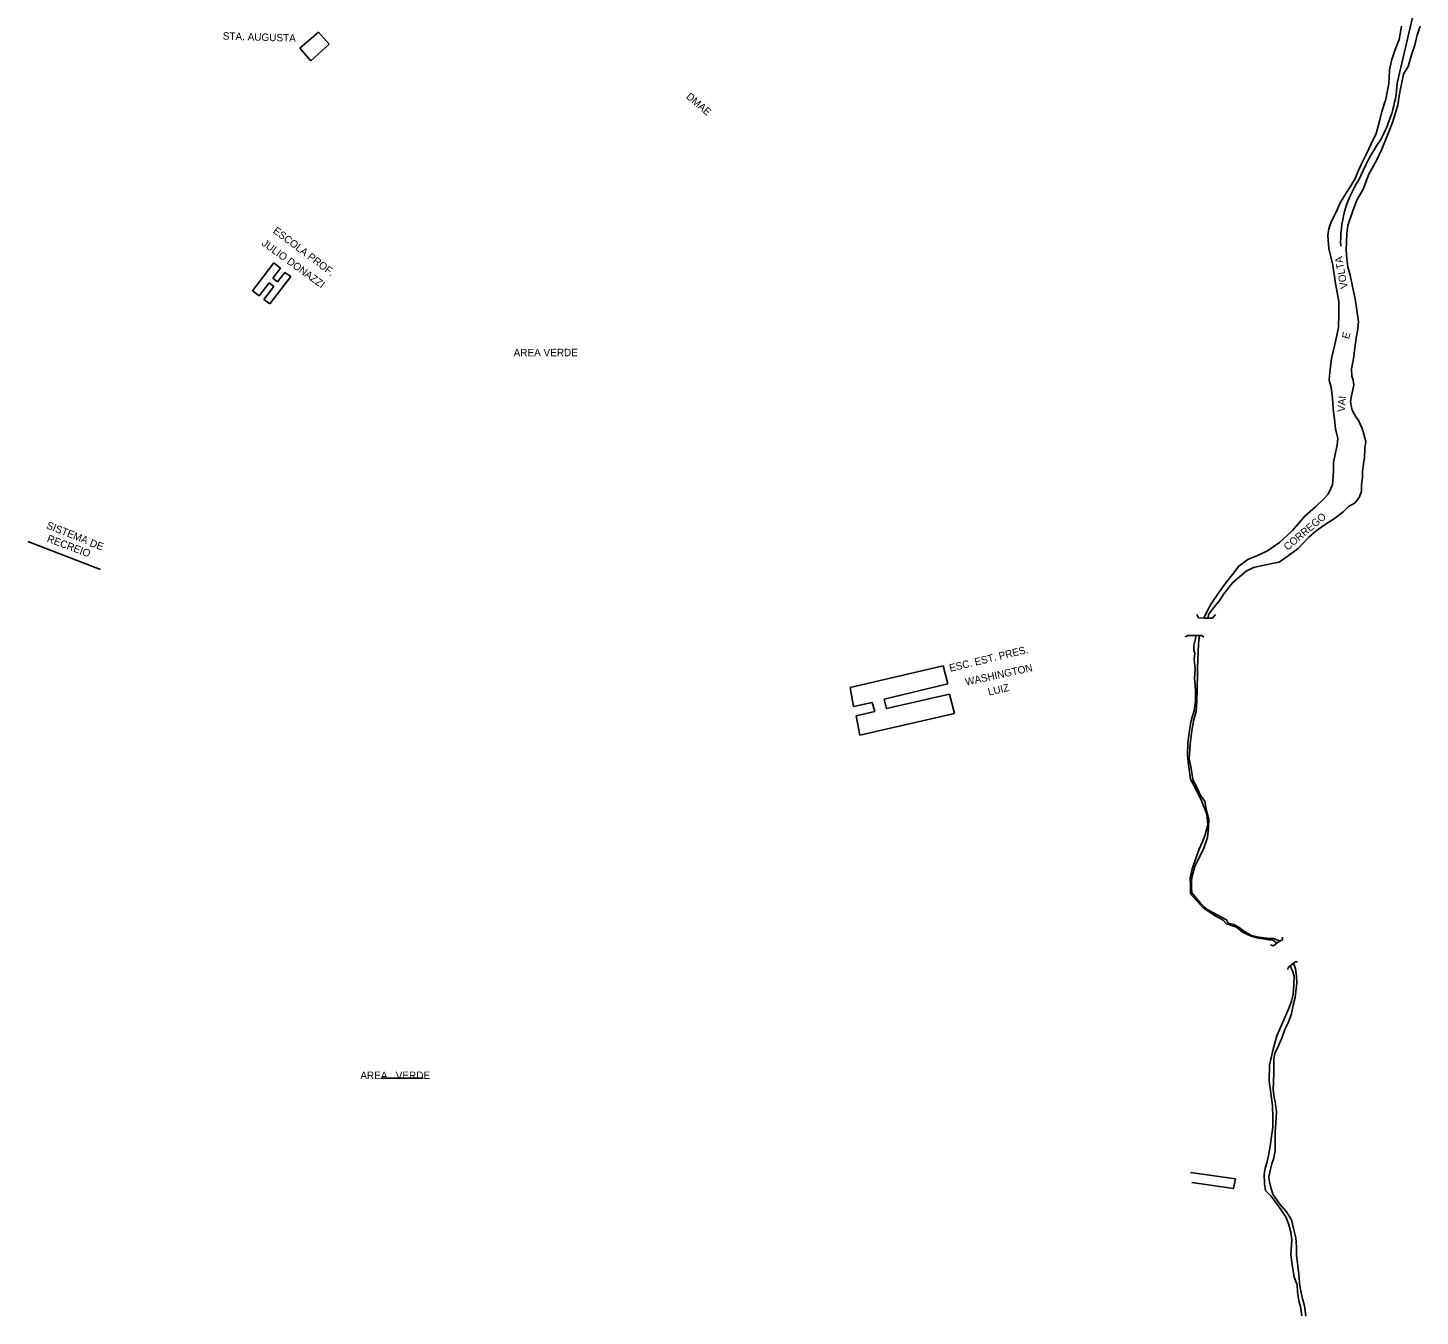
# Model space of a CAD drawing. Extents: x 325899 to 364828, y 7568995 to 7592502.
# Drawn here: x 337120 to 337868, y 7588556 to 7589247 of the extents above; entities that cross this region are included whole.
import ezdxf

# ---------------------------------------------------------------- set-up
doc = ezdxf.new("R2010")
doc.units = 0
for name, color, linetype in [('EDIFEXISTENT', 7, 'Continuous'), ('EDIFIDENTIF', 7, 'Continuous'), ('EDIFOBRAEXIS', 7, 'Continuous')]:
    doc.layers.add(name, color=color, linetype=linetype)

msp = doc.modelspace()

# ---------------------------------------------------------------- linework, layer by layer
at = {"layer": 'EDIFEXISTENT'}
for p, q in [((337265.78, 7589236.42), (337275.74, 7589245.1)), ((337281.44, 7589238.7), (337271.63, 7589229.75)), ((337275.74, 7589245.1), (337281.44, 7589238.7)), ((337271.63, 7589229.75), (337265.78, 7589236.42)), ((337240.24, 7589106.18), (337251.67, 7589121.15)), ((337251.67, 7589121.15), (337255.26, 7589118.4)), ((337260.86, 7589113.91), (337249.59, 7589099.16)), ((337255.26, 7589118.4), (337251.13, 7589113)), ((337251.13, 7589113), (337253.77, 7589110.98)), ((337253.77, 7589110.98), (337257.68, 7589116.11)), ((337257.68, 7589116.11), (337260.86, 7589113.91)), ((337243.82, 7589103.45), (337240.24, 7589106.18)), ((337249.18, 7589110.46), (337243.82, 7589103.45)), ((337246.41, 7589101.59), (337251.71, 7589108.53)), ((337251.71, 7589108.53), (337249.18, 7589110.46)), ((337249.59, 7589099.16), (337246.41, 7589101.59)), ((337747.63, 7588932.35), (337748.55, 7588930.51)), ((337756.01, 7588930.31), (337757.52, 7588932.3)), ((337748.55, 7588930.51), (337751.34, 7588930.39)), ((337751.34, 7588930.39), (337753.58, 7588930.33)), ((337753.58, 7588930.33), (337756.01, 7588930.31)), ((337741.25, 7588920.34), (337742.68, 7588921.14)), ((337742.68, 7588921.14), (337746.99, 7588921.11)), ((337746.99, 7588921.11), (337748.95, 7588921.1)), ((337748.95, 7588921.1), (337750.16, 7588921.04)), ((337750.16, 7588921.04), (337751.4, 7588920.24)), ((337561.34, 7588893.15), (337611.22, 7588904.7)), ((337611.22, 7588904.7), (337613.85, 7588895.12)), ((337613.85, 7588895.12), (337579.56, 7588886.81)), ((337563.07, 7588882.93), (337561.34, 7588893.15)), ((337580.81, 7588881.87), (337614.63, 7588889.5)), ((337614.63, 7588889.5), (337617.41, 7588879.27)), ((337573.2, 7588885.02), (337563.07, 7588882.93)), ((337564.52, 7588877.96), (337574.5, 7588880.18)), ((337574.5, 7588880.18), (337573.2, 7588885.02)), ((337579.56, 7588886.81), (337580.81, 7588881.87)), ((337566.45, 7588867.51), (337564.52, 7588877.96)), ((337617.41, 7588879.27), (337566.45, 7588867.51)), ((337787.06, 7588754.88), (337788.73, 7588754.39)), ((337788.73, 7588754.39), (337790.52, 7588755.77)), ((337790.52, 7588755.77), (337792.3, 7588757.03)), ((337792.3, 7588757.03), (337793.57, 7588757.65)), ((337793.57, 7588757.65), (337793.53, 7588759.02)), ((337797.74, 7588743.62), (337799.58, 7588745.11)), ((337799.58, 7588745.11), (337800.83, 7588745.93)), ((337800.83, 7588745.93), (337801.64, 7588745.7)), ((337796.53, 7588741.65), (337796.59, 7588742.84)), ((337796.59, 7588742.84), (337797.74, 7588743.62))]:
    msp.add_line(p, q, dxfattribs=at)
at = {"layer": 'EDIFOBRAEXIS'}
for points in [[(337855.25, 7589217.7), (337867.2, 7589269.19)], [(337820.46, 7589001.91), (337820.97, 7589009.19), (337821.01, 7589014.08), (337821.75, 7589017.47), (337823, 7589023.49), (337823.23, 7589026.79), (337822.03, 7589032.1), (337821.52, 7589037.33), (337820.73, 7589042.73), (337820.5, 7589048.67), (337819.76, 7589054.33), (337818.68, 7589058.17), (337818.99, 7589062.58), (337819.32, 7589065.31), (337819.94, 7589069.9), (337821.78, 7589077.44), (337823.58, 7589086.47), (337823.85, 7589093.57), (337823.83, 7589100.52), (337822.06, 7589110.19), (337820.55, 7589119.94), (337818.44, 7589128.86), (337817.94, 7589135.89), (337818.53, 7589139.46), (337819.78, 7589143.22), (337822.36, 7589148.5), (337824.53, 7589153.48), (337827.08, 7589157.54), (337830.32, 7589162.58), (337832.68, 7589166.47), (337834.19, 7589170.36), (337835.76, 7589173.97), (337838.63, 7589179.75), (337841.21, 7589185.13), (337843.94, 7589190.61), (337845.7, 7589197.31), (337846.88, 7589202.45), (337849.05, 7589209.13), (337850.76, 7589217.48), (337851.08, 7589224.73), (337852.09, 7589229.82), (337854.19, 7589235.71), (337856.34, 7589241.14), (337857.54, 7589248.25)], [(337867.53, 7589248.37), (337865.97, 7589243.54), (337865.42, 7589241.32), (337864.66, 7589238.18), (337863.02, 7589233.53), (337862.18, 7589230.44), (337861.01, 7589226.6), (337858.62, 7589222.51), (337857.88, 7589218.92), (337857, 7589214.69), (337856.26, 7589210.92), (337855.58, 7589205.88), (337854.1, 7589201.2), (337852.74, 7589196.57), (337849.63, 7589188.84), (337847.02, 7589182.32), (337843.99, 7589175.78), (337840, 7589168.84), (337836.97, 7589160.85), (337833.57, 7589154.9), (337831.29, 7589149.06), (337828.74, 7589141.27), (337828.2, 7589136.94), (337827.88, 7589131.95), (337827.79, 7589128.27), (337828.23, 7589123.4), (337828.68, 7589118.99), (337829.88, 7589114.59), (337831.25, 7589108.59), (337832.66, 7589101.84), (337833.53, 7589095.85), (337834.33, 7589089.47), (337833.91, 7589084.51), (337833.22, 7589080.89), (337831.73, 7589069.82), (337830.65, 7589064.3), (337830.82, 7589060.4), (337831.61, 7589058.28), (337831.92, 7589055.62), (337831.44, 7589052.94), (337830.65, 7589049.85), (337830.09, 7589046.66), (337830.4, 7589044.58), (337830.96, 7589042.16), (337832.04, 7589040.13), (337832.96, 7589038.52), (337834.22, 7589036.91), (337836.38, 7589032.28), (337837.22, 7589029.18), (337838.33, 7589025.29), (337837.84, 7589021.75), (337837.72, 7589016.3), (337837.06, 7589013.44), (337836.54, 7589008.95), (337836.51, 7589005.96), (337835.95, 7589001.91)], [(337751.34, 7588930.39), (337753.04, 7588934.14), (337755.35, 7588938.05), (337759.46, 7588944.11), (337763.2, 7588949.37), (337766.73, 7588953.78), (337770.13, 7588958.25), (337774.98, 7588961.84), (337780.19, 7588964.07), (337785.44, 7588966.49), (337791.94, 7588971.06), (337796.17, 7588974.74), (337799.03, 7588977.49), (337805.51, 7588985.21), (337811.35, 7588990.09), (337815.62, 7588994.27), (337818.17, 7588996.97), (337819.38, 7588999.67), (337820.46, 7589001.91)], [(337835.95, 7589001.91), (337835.97, 7588998.65), (337834.98, 7588995.63), (337832.58, 7588992.25), (337829.11, 7588990.37), (337826.1, 7588987.45), (337821.53, 7588983.95), (337816, 7588980.29), (337811.74, 7588977.2), (337807.56, 7588973.75), (337802.01, 7588967.85), (337796.71, 7588963.9), (337791.79, 7588960.46), (337787.19, 7588959.55), (337782.21, 7588958.55), (337778.09, 7588957.53), (337774, 7588955.66), (337766.82, 7588949.47), (337762.04, 7588943.54), (337759.86, 7588940.08), (337756.02, 7588935.21), (337753.82, 7588932.33), (337753.58, 7588930.33)], [(337119.58, 7588971.61), (337158.7, 7588956.44)], [(337790.52, 7588755.77), (337788.14, 7588757.62), (337786.27, 7588757.68), (337783.2, 7588758.16), (337780.54, 7588758.45), (337776.77, 7588759.6), (337772.01, 7588761.73), (337768.88, 7588764.47), (337763.52, 7588766.28), (337761.65, 7588768.28), (337757.73, 7588770.38), (337750.92, 7588774.84), (337746.96, 7588779.06), (337744.12, 7588782.4), (337744.15, 7588786.89), (337744.05, 7588790.85), (337744.99, 7588795.69), (337747.4, 7588802.4), (337748.8, 7588806.34), (337750.57, 7588810.26), (337752.1, 7588814.03), (337753.4, 7588819.43), (337752.93, 7588825.19), (337750.21, 7588831.93), (337747.19, 7588838.17), (337744.18, 7588843.87), (337743.09, 7588851.57), (337742.47, 7588856.55), (337742.72, 7588863.37), (337743.79, 7588871.25), (337744.6, 7588875.41), (337746.13, 7588880.65), (337746.91, 7588886.05), (337746.82, 7588892.06), (337746.33, 7588898.08), (337746.67, 7588903.02), (337746.17, 7588908.28), (337746.5, 7588911.45), (337746, 7588913.3), (337745.99, 7588915.66), (337746.83, 7588919.29), (337746.99, 7588921.11)], [(337748.95, 7588921.1), (337748.67, 7588918.38), (337748.41, 7588916.56), (337748.23, 7588912.55), (337748.17, 7588907.94), (337747.94, 7588903.7), (337747.91, 7588899.89), (337747.49, 7588885.87), (337747.17, 7588880.31), (337745.84, 7588875.25), (337744.79, 7588869.85), (337743.95, 7588862.65), (337743.42, 7588854.92), (337744.5, 7588849.56), (337745.18, 7588844.93), (337745.52, 7588843.23), (337747.23, 7588840.33), (337749.47, 7588835.06), (337751.89, 7588832.15), (337752.52, 7588827.71), (337754.08, 7588822.39), (337753.8, 7588817.73), (337753.38, 7588812.66), (337751.26, 7588806.83), (337746.42, 7588797.02), (337745.07, 7588791.83), (337744.77, 7588789.55), (337744.75, 7588785.57), (337744.93, 7588782.93), (337746.82, 7588780.48), (337749.46, 7588777.37), (337752.86, 7588774.15), (337758.07, 7588771.17), (337763.46, 7588768.39), (337764.48, 7588766.61), (337767.37, 7588765.85), (337770.25, 7588764.28), (337773.15, 7588762.11), (337776.87, 7588760), (337781.05, 7588759.11), (337786.63, 7588758.41), (337788.94, 7588758.3), (337790.35, 7588757.58), (337792.3, 7588757.03)], [(337799.58, 7588745.11), (337800.6, 7588742), (337801.05, 7588738.04), (337801.28, 7588734.49), (337800.36, 7588726.71), (337799.32, 7588722.53), (337798.4, 7588717.94), (337796.57, 7588713.11), (337794.82, 7588709.42), (337793.16, 7588704.86), (337791.12, 7588700.03), (337789.48, 7588696.51), (337788.9, 7588693.65), (337789, 7588690.27), (337788.87, 7588686.14), (337788.79, 7588681.47), (337788.66, 7588677.01), (337789.19, 7588672.89), (337789.61, 7588670.84), (337790.28, 7588665.1), (337789.98, 7588659.21), (337789.67, 7588654.62), (337789.73, 7588648.46), (337789.58, 7588644.55), (337788.92, 7588640.39), (337787.78, 7588637.38), (337787.17, 7588634.42), (337786.31, 7588630.31), (337786.52, 7588627.5), (337787.11, 7588625.26), (337788.43, 7588620.99), (337792.07, 7588615.71), (337795.75, 7588611.48), (337798.51, 7588607.22), (337799.52, 7588602.62), (337800.8, 7588597.66), (337801.05, 7588592.64), (337801.12, 7588588.22), (337802.29, 7588578.07), (337802.93, 7588571.72), (337804.41, 7588564.83), (337805.45, 7588561.1), (337806.07, 7588555.54)], [(337803.89, 7588555.75), (337803.31, 7588560.66), (337802.4, 7588563.68), (337801.69, 7588568.35), (337801.44, 7588572.39), (337799.92, 7588576.51), (337798.85, 7588583.19), (337798, 7588588.52), (337798.66, 7588596.46), (337798.13, 7588600.55), (337797.07, 7588604.64), (337795.6, 7588608.43), (337792.33, 7588613.35), (337789.67, 7588617.12), (337787.31, 7588620.08), (337784.41, 7588623.05), (337783.87, 7588626.58), (337783.68, 7588631.7), (337784.31, 7588635.02), (337785.38, 7588638.36), (337786.06, 7588641.86), (337786.98, 7588646.85), (337787.65, 7588651.95), (337788.37, 7588656.94), (337788.33, 7588662.14), (337788.3, 7588668.66), (337787.33, 7588675.34), (337786.38, 7588681.89), (337786.64, 7588690.37), (337788.4, 7588698.12), (337790.61, 7588706.12), (337793.8, 7588713.48), (337797.11, 7588721.3), (337798.45, 7588724.69), (337799.26, 7588728.51), (337799.6, 7588733.59), (337799.93, 7588738.08), (337798.96, 7588740.92), (337798.29, 7588742.45), (337797.74, 7588743.62)], [(337309.23, 7588683.4), (337331.98, 7588683.4)], [(337744.22, 7588632.77), (337768.39, 7588629.3)], [(337768.39, 7588629.3), (337767.34, 7588624.13), (337744.85, 7588627.32)]]:
    msp.add_lwpolyline(points, dxfattribs=at)
for centre, radius, start, end in [((337783.67, 7589222.49), 71.75, 329.80878, 356.16523), ((337949.95, 7589117.22), 125.14, 146.43072, 157.12236), ((337885.52, 7589132.73), 60.71, 146.9206, 182.3921)]:
    msp.add_arc(centre, radius, start, end, dxfattribs=at)

# ---------------------------------------------------------------- texts
at = {"layer": 'EDIFIDENTIF'}
for s, rotation, p in [('STA. AUGUSTA', 358.22485, (337224.25, 7589241.11)), ('DMAE', 319.53691, (337472.84, 7589209.95)), ('ESCOLA PROF.', 322.98856, (337250.9, 7589137.66)), ('JULIO DONAZZI', 323.97815, (337244.88, 7589130.94)), ('VOLTA', 100.4461, (337828.71, 7589107.71)), ('E', 75.22413, (337829.29, 7589080.03)), ('AREA VERDE', 0.15722, (337380.57, 7589070.97)), ('VAI', 86.11322, (337827.03, 7589041.04)), ('CORREGO', 40.25202, (337796.31, 7588966.46)), ('SISTEMA', 338.31591, (337129.2, 7588978.73)), ('RECREIO', 339.36416, (337129.49, 7588971.59)), ('DE', 340.44411, (337152.43, 7588969.16)), ('ESC. EST. PRES.', 13.59762, (337615.11, 7588901.55)), ('WASHINGTON', 12.24276, (337623.59, 7588894.15)), ('LUIZ', 13.41347, (337635.85, 7588888.74)), ('AREA   VERDE', 0.0721, (337298.21, 7588682.86))]:
    msp.add_text(s, height=4, rotation=rotation, dxfattribs=at).set_placement(p)

doc.saveas('drawing.dxf')
